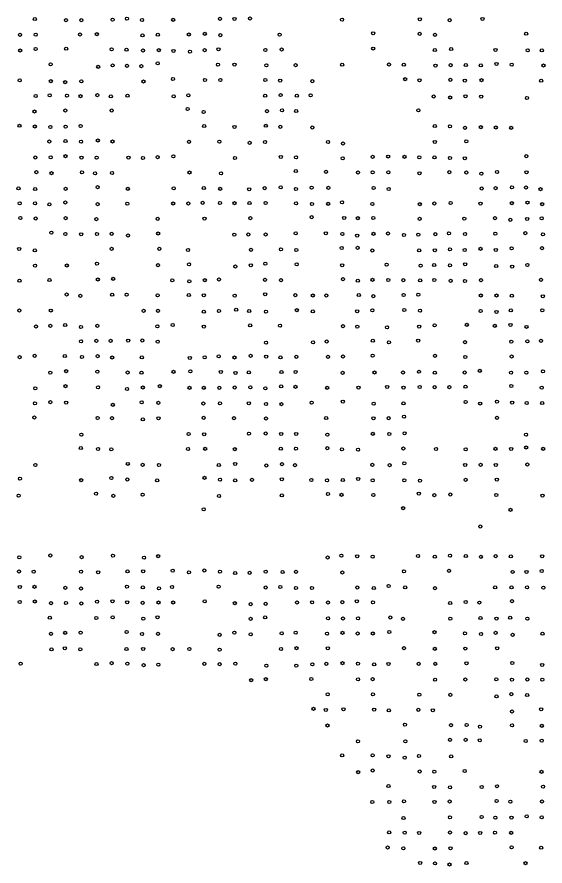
# Model space of a CAD drawing. Extents: x 20503438 to 20508873, y 7964251 to 7984667.
# Drawn here: x 20505712 to 20506050, y 7969483 to 7970027 of the extents above; entities that cross this region are included whole.
import ezdxf

# ---------------------------------------------------------------- set-up
doc = ezdxf.new("R2010")
doc.units = 0
doc.layers.add('SurSurveyPoints', color=7, linetype='Continuous')

msp = doc.modelspace()

# ---------------------------------------------------------------- linework, layer by layer
at = {"layer": 'SurSurveyPoints'}
for centre in [(20505723, 7970025.52), (20505742.97, 7970024.84), (20505752.71, 7970024.81), (20505772.82, 7970025.13), (20505781.97, 7970025.73), (20505791.63, 7970024.85), (20505811.6, 7970025.03), (20505841.61, 7970025.67), (20505850.87, 7970025.57), (20505860.89, 7970025.85), (20505919.83, 7970025.14), (20505969.66, 7970025.36), (20505988.81, 7970024.83), (20506009.82, 7970025.61), (20505723.53, 7970015.45), (20505751.95, 7970015.64), (20505762.72, 7970015.84), (20505801.74, 7970015.47), (20505821.6, 7970015.65), (20505831.9, 7970016.04), (20505879.8, 7970015.53), (20505939.71, 7970016.4), (20505969.55, 7970016.03), (20506037.78, 7970016.14), (20505713.43, 7970015.42), (20505791.95, 7970015.08), (20505841.76, 7970015.16), (20505979.37, 7970015.41), (20505713.55, 7970005.35), (20505723.47, 7970006.3), (20505743.03, 7970006.49), (20505772.14, 7970006.13), (20505781.73, 7970005.84), (20505792.21, 7970005.35), (20505802.4, 7970005.57), (20505811.83, 7970005.05), (20505822.33, 7970004.57), (20505831.72, 7970005.58), (20505840.64, 7970006.15), (20505870.71, 7970005.72), (20505881.11, 7970005.99), (20505939.75, 7970006.6), (20505979.23, 7970005.62), (20505989.75, 7970006.28), (20506018.1, 7970005.74), (20506038.77, 7970005.51), (20506047.81, 7970005.45), (20505733.1, 7969996.46), (20505763.58, 7969994.86), (20505772.83, 7969995.78), (20505782.05, 7969995.53), (20505791.21, 7969995.33), (20505801.67, 7969997.07), (20505840.27, 7969996.23), (20505850.89, 7969996.34), (20505871.34, 7969995.89), (20505890.04, 7969995.95), (20505919.86, 7969996.27), (20505949.9, 7969996.4), (20505959.39, 7969996.25), (20505979.65, 7969995.64), (20505989.38, 7969995.99), (20505999.1, 7969996.05), (20506008.7, 7969995.84), (20506018.78, 7969996.72), (20506028.53, 7969996.21), (20506048.85, 7969995.73), (20505713.26, 7969986.22), (20505733.2, 7969985.72), (20505742.43, 7969985.08), (20505752.78, 7969985.58), (20505792.62, 7969985.51), (20505811.43, 7969987.02), (20505831.93, 7969986.48), (20505841.88, 7969986.49), (20505870.63, 7969986.44), (20505880.14, 7969986.05), (20505900.72, 7969985.73), (20505960.24, 7969986.98), (20505969.41, 7969986.24), (20505989.18, 7969986.54), (20505998.49, 7969986.04), (20506009.17, 7969986.37), (20506047.4, 7969986.01), (20505723.56, 7969976.14), (20505732.51, 7969976.66), (20505743.56, 7969976.4), (20505752.24, 7969976.1), (20505763.05, 7969976.71), (20505771.64, 7969975.96), (20505782.31, 7969976.36), (20505811.98, 7969975.94), (20505821.34, 7969976.57), (20505870.56, 7969976.36), (20505880.46, 7969976.76), (20505890.83, 7969976.34), (20505899.68, 7969976.62), (20505978.57, 7969975.84), (20505989.08, 7969975.24), (20505998.89, 7969975.98), (20506008.97, 7969975.82), (20506038.27, 7969974.87), (20505742.53, 7969966.87), (20505772.22, 7969966.87), (20505820.85, 7969967.8), (20505871.72, 7969966.48), (20505881.35, 7969966.94), (20505890.38, 7969966.54), (20505968.7, 7969966.99), (20505722.73, 7969966.23), (20505831.11, 7969965.89), (20505713.1, 7969957.1), (20505723, 7969956.65), (20505732.96, 7969956.32), (20505742.69, 7969956.58), (20505752.31, 7969956.97), (20505831.43, 7969956.95), (20505850.89, 7969956.36), (20505870.98, 7969957.1), (20505880.21, 7969956.43), (20505900.73, 7969955.97), (20505979.27, 7969956.9), (20505988.94, 7969956.77), (20505998.53, 7969955.81), (20506008.7, 7969956.23), (20506018.33, 7969956.01), (20506028.14, 7969955.75), (20505732.28, 7969947.04), (20505742.6, 7969947.29), (20505752.57, 7969946.9), (20505763.35, 7969947.62), (20505772.76, 7969947), (20505821.68, 7969946.8), (20505841.24, 7969946.88), (20505860.56, 7969946.13), (20505870.44, 7969946.7), (20505910.81, 7969946.65), (20505920.47, 7969945.75), (20505979.29, 7969946.73), (20505999.42, 7969947.16), (20505723.22, 7969936.74), (20505733.14, 7969936.91), (20505742.61, 7969937.64), (20505752.88, 7969936.7), (20505762.53, 7969936.65), (20505782.99, 7969936.69), (20505792.21, 7969936.42), (20505801.6, 7969936.96), (20505811.77, 7969937.53), (20505851.21, 7969936.39), (20505880.58, 7969937.11), (20505890.35, 7969936.9), (20505920.24, 7969936.28), (20505939.38, 7969937.2), (20505949.32, 7969937.36), (20505959.84, 7969937.19), (20505969.3, 7969936.9), (20505979.03, 7969936.84), (20505988.96, 7969936.45), (20505998.48, 7969936.24), (20506037.88, 7969937.63), (20505723.99, 7969927.38), (20505733.66, 7969926.72), (20505753.12, 7969927.24), (20505761.55, 7969926.6), (20505772.43, 7969926.79), (20505822.1, 7969927.12), (20505842.26, 7969926.61), (20505890.17, 7969928.1), (20505909.51, 7969927.59), (20505930.03, 7969927.11), (20505939.38, 7969927.29), (20505949.49, 7969927.19), (20505969.41, 7969926.64), (20505988.52, 7969927.38), (20505999.44, 7969927.12), (20506009.1, 7969926.44), (20506019.15, 7969927.41), (20506038.02, 7969927.25), (20505763.17, 7969917.71), (20505880.49, 7969917.6), (20506028.66, 7969917.59), (20506037.62, 7969917.51), (20505712.53, 7969916.99), (20505723.15, 7969916.55), (20505742.7, 7969916.68), (20505782.54, 7969916.65), (20505811.93, 7969916.94), (20505831.25, 7969917.16), (20505841.69, 7969916.69), (20505860.28, 7969916.36), (20505870.27, 7969917.08), (20505890.28, 7969916.6), (20505900.29, 7969917.41), (20505911.04, 7969917.3), (20505940.04, 7969917.15), (20505949.72, 7969916.58), (20506009.33, 7969916.86), (20506018.21, 7969917.12), (20506046.93, 7969916.49), (20505713.25, 7969907.4), (20505723.11, 7969907.35), (20505732.32, 7969906.71), (20505742.54, 7969907.88), (20505763.18, 7969906.86), (20505782.19, 7969907.13), (20505811.62, 7969907.3), (20505821.37, 7969907.24), (20505830.5, 7969907.67), (20505841.58, 7969907.56), (20505850.93, 7969907.48), (20505860.5, 7969907.54), (20505870.85, 7969907.65), (20505890.35, 7969907.36), (20505900.55, 7969906.97), (20505910.9, 7969907.08), (20505919.78, 7969908.04), (20505939.26, 7969906.93), (20505969.68, 7969906.81), (20505978.98, 7969907.26), (20505989.39, 7969907.57), (20506008.48, 7969907.22), (20506028.61, 7969907.5), (20506038.62, 7969907.87), (20506048.04, 7969906.81), (20505713.69, 7969897.93), (20505723.51, 7969897.65), (20505742.69, 7969897.87), (20505762.42, 7969897.22), (20505801.72, 7969897.42), (20505831.71, 7969897.58), (20505861.09, 7969897.87), (20505900.36, 7969898.51), (20505921.19, 7969897.98), (20505929.92, 7969897.84), (20505939.81, 7969897.93), (20505969.53, 7969897.46), (20505998.13, 7969897.61), (20506017.86, 7969897.86), (20506027.6, 7969896.79), (20506038.44, 7969897.38), (20506047.72, 7969897.79), (20505733.59, 7969888.61), (20505742.55, 7969887.75), (20505752.68, 7969887.53), (20505762.74, 7969887.74), (20505772.24, 7969887.85), (20505782.61, 7969886.78), (20505801.97, 7969888.06), (20505850.76, 7969887.3), (20505859.74, 7969887.38), (20505870.84, 7969887.41), (20505890.1, 7969888.13), (20505909.44, 7969888.15), (20505920.02, 7969887.65), (20505929.47, 7969886.7), (20505939.95, 7969887.83), (20505949.27, 7969888.02), (20505959.44, 7969887.11), (20505968.67, 7969887.32), (20505979.57, 7969887.63), (20505988.31, 7969888.2), (20505998.63, 7969887.78), (20506018.01, 7969887.88), (20506037.29, 7969888.26), (20506048.51, 7969887.49), (20505712.96, 7969878.13), (20505722.97, 7969877.19), (20505772.15, 7969878.21), (20505802.69, 7969878.19), (20505821.11, 7969877.47), (20505861.49, 7969877.57), (20505880.63, 7969877.95), (20505890.45, 7969877.44), (20505919.61, 7969878.8), (20505929.76, 7969878.86), (20505939.19, 7969877.14), (20505969.24, 7969877.23), (20505979.22, 7969877.26), (20505988.96, 7969877.87), (20505998.43, 7969877.52), (20506008.5, 7969878.18), (20506018.36, 7969877.51), (20506028.45, 7969878.57), (20506047.91, 7969878.66), (20505762.76, 7969868.74), (20505870.63, 7969868.65), (20505723.12, 7969867.44), (20505743.49, 7969867.53), (20505801.92, 7969867.75), (20505821.78, 7969868.33), (20505851.45, 7969866.86), (20505861.35, 7969867.67), (20505890.79, 7969868.27), (20505919.9, 7969867.67), (20505948.35, 7969868.04), (20505970.16, 7969867.39), (20505978.85, 7969867.84), (20505988.93, 7969867.58), (20505998.71, 7969868.33), (20506018.59, 7969867.14), (20506028.8, 7969866.82), (20506038.59, 7969867.89), (20505713.14, 7969857.79), (20505732.38, 7969858.22), (20505763.34, 7969858.55), (20505773.17, 7969858.97), (20505811.02, 7969857.96), (20505831.88, 7969858.1), (20505841.02, 7969858.51), (20505870.48, 7969858.31), (20505880.67, 7969858.08), (20505920.45, 7969858.78), (20505929.91, 7969857.78), (20505939.33, 7969858.35), (20505949.42, 7969858.26), (20505959.07, 7969858.14), (20505969.87, 7969857.99), (20505978.93, 7969858.25), (20505989.34, 7969857.68), (20505998.55, 7969857.61), (20506008.84, 7969858.11), (20506047.33, 7969858.36), (20505821.89, 7969857.35), (20505743.35, 7969848.9), (20505752.12, 7969848.08), (20505772.5, 7969848.79), (20505781.75, 7969848.82), (20505801.63, 7969848.34), (20505821.63, 7969848.57), (20505831.25, 7969848.44), (20505851.01, 7969848.2), (20505870.52, 7969849.07), (20505889.81, 7969848.47), (20505901.05, 7969848.28), (20505909.7, 7969848.27), (20505930.58, 7969848.6), (20505939.82, 7969847.86), (20505959.26, 7969848.62), (20505968.64, 7969848.82), (20506008.75, 7969848.26), (20506018.73, 7969848.32), (20506028.6, 7969848.13), (20506048.43, 7969847.79), (20505713.08, 7969838.7), (20505733.24, 7969838.63), (20505792.64, 7969838.45), (20505801.89, 7969838.46), (20505831.22, 7969837.88), (20505840.91, 7969838.3), (20505851.93, 7969839.15), (20505860.27, 7969838.29), (20505871.04, 7969837.9), (20505890.85, 7969838.92), (20505901.1, 7969838.08), (20505929.49, 7969838.16), (20505939.22, 7969838.84), (20505959.67, 7969838.95), (20505969.8, 7969838.54), (20506008.6, 7969838.29), (20506018.76, 7969837.77), (20506027.99, 7969838.76), (20506048.1, 7969838.81), (20505723.7, 7969828.38), (20505732.91, 7969828.86), (20505742.39, 7969829.32), (20505752.48, 7969828.08), (20505763.01, 7969828.86), (20505801.47, 7969828.57), (20505811.33, 7969829.31), (20505831.21, 7969828.36), (20505860.93, 7969829.14), (20505880.06, 7969828.9), (20505920.42, 7969828.62), (20505929.56, 7969828.31), (20505948.67, 7969827.89), (20505969.19, 7969828.32), (20505979.12, 7969829.16), (20505999.74, 7969829.45), (20506017.69, 7969828.85), (20506027.7, 7969829.44), (20506038.01, 7969828.16), (20505752.56, 7969818.92), (20505762.39, 7969819.24), (20505771.53, 7969819.24), (20505782.79, 7969819.35), (20505791.82, 7969819.44), (20505801.7, 7969818.7), (20505871.08, 7969818.04), (20505901.25, 7969818.21), (20505909.98, 7969818.83), (20505939.56, 7969819.28), (20505949.85, 7969818.25), (20505968.58, 7969819.34), (20505998.56, 7969818.4), (20506028.24, 7969818.74), (20506038.56, 7969818.85), (20506047.25, 7969819.2), (20505713.21, 7969808.76), (20505722.87, 7969809.61), (20505742.19, 7969809.5), (20505753.13, 7969808.83), (20505763.19, 7969809.36), (20505831.82, 7969808.66), (20505840.81, 7969809.26), (20505861.24, 7969809.63), (20505871.22, 7969809.1), (20505890.5, 7969808.93), (20505910.77, 7969808.94), (20505920.48, 7969809.2), (20505939.39, 7969809.66), (20505979.35, 7969809.64), (20505998.79, 7969808.9), (20506028.48, 7969809.21), (20505772.49, 7969808.55), (20505791.52, 7969808.59), (20505822.27, 7969808.22), (20505850.86, 7969808.54), (20505880.35, 7969808.59), (20505732.88, 7969798.85), (20505743.05, 7969799.77), (20505763.01, 7969799.5), (20505782.4, 7969798.94), (20505791.27, 7969798.78), (20505811.85, 7969799.33), (20505822.63, 7969799.71), (20505842.14, 7969799.25), (20505851.5, 7969798.62), (20505860.09, 7969799), (20505880.99, 7969799.22), (20505890.02, 7969799.29), (20505920.19, 7969798.73), (20505940.63, 7969798.89), (20505958.84, 7969798.93), (20505969.07, 7969799.39), (20505979.23, 7969798.8), (20505998.43, 7969798.93), (20506008.1, 7969799.98), (20506028.12, 7969798.83), (20506037.93, 7969798.8), (20506048.55, 7969799.71), (20505723.23, 7969788.79), (20505742.6, 7969790.16), (20505763.46, 7969789.44), (20505782.07, 7969788.29), (20505792.16, 7969789.33), (20505803.09, 7969790.19), (20505822.09, 7969789.11), (20505831.23, 7969789.13), (20505841.15, 7969789.07), (20505851.01, 7969789.32), (20505861.07, 7969789.4), (20505870.69, 7969788.77), (20505880.81, 7969789.99), (20505889.99, 7969789.72), (20505910.28, 7969789.09), (20505930.36, 7969789.26), (20505948.74, 7969789.65), (20505959.18, 7969789.22), (20505969.55, 7969789.68), (20505979.18, 7969789.54), (20505988.61, 7969789.55), (20505998.92, 7969789.78), (20506028.25, 7969790.27), (20506047.73, 7969789.24), (20505723.05, 7969779.22), (20505732.93, 7969779.91), (20505743.04, 7969779.63), (20505772.96, 7969778.18), (20505791.47, 7969779.83), (20505802.12, 7969779.48), (20505830.99, 7969779.04), (20505841.55, 7969779.14), (20505860.11, 7969779.21), (20505871.12, 7969778.76), (20505880.97, 7969778.63), (20505900.32, 7969779.53), (20505920.27, 7969780.26), (20505940.07, 7969778.92), (20505959.17, 7969779.09), (20505998.95, 7969779.97), (20506008.31, 7969779.01), (20506019.03, 7969780.27), (20506028.81, 7969779.61), (20506038.12, 7969779.36), (20506048, 7969779.34), (20505959.53, 7969770.6), (20505722.65, 7969770.09), (20505763.17, 7969769.77), (20505772.35, 7969769.65), (20505792.18, 7969768.88), (20505802.21, 7969769.58), (20505831.17, 7969769.86), (20505850.61, 7969769.62), (20505871.13, 7969769.4), (20505909.66, 7969769.72), (20505939.92, 7969769.56), (20505949.7, 7969769.62), (20506019.11, 7969769.83), (20505860.16, 7969759.66), (20505870.88, 7969759.81), (20505959.86, 7969759.95), (20505752.78, 7969759.02), (20505821.49, 7969759.49), (20505831.46, 7969759.34), (20505880.82, 7969759.52), (20505890.42, 7969759.52), (20505910.39, 7969759.11), (20505939.55, 7969759.6), (20505950.09, 7969759.52), (20506037.69, 7969759.02), (20505752.41, 7969750.46), (20505763.46, 7969749.94), (20505771.92, 7969749.66), (20505821.14, 7969749.82), (20505832.08, 7969749.99), (20505851.14, 7969749.74), (20505880.6, 7969750.09), (20505890.24, 7969750.05), (20505910.33, 7969750.39), (20505919.72, 7969749.65), (20505930.09, 7969749.4), (20505959.1, 7969750.23), (20505980.04, 7969749.93), (20505999.04, 7969749.67), (20506018.16, 7969750), (20506028.16, 7969749.9), (20506037.75, 7969750.85), (20506048.63, 7969749.96), (20505723.31, 7969739.66), (20505782.56, 7969740.33), (20505792.01, 7969739.73), (20505802.49, 7969739.65), (20505840.87, 7969739.62), (20505851.36, 7969740.3), (20505871.29, 7969739.29), (20505881.34, 7969740.13), (20505889.68, 7969739.55), (20505939.23, 7969739.7), (20505950.3, 7969739.55), (20505959.69, 7969740.72), (20505998.68, 7969739.67), (20506008.62, 7969739.71), (20506018.37, 7969739.67), (20506038.58, 7969739.95), (20505713.44, 7969730.85), (20505752.65, 7969729.89), (20505772.02, 7969731.34), (20505782.21, 7969730.32), (20505801.36, 7969729.79), (20505831.64, 7969731.43), (20505841.66, 7969730.21), (20505851.33, 7969729.74), (20505862.14, 7969730.12), (20505881.21, 7969730.47), (20505900.18, 7969730.02), (20505910.21, 7969729.8), (20505920.3, 7969729.98), (20505930.12, 7969730.66), (20505939.47, 7969729.81), (20505959.7, 7969729.82), (20505969.74, 7969729.58), (20505998.98, 7969730.13), (20506018.99, 7969730.23), (20505712.54, 7969719.9), (20505762.16, 7969721.28), (20505773.31, 7969719.84), (20505792.04, 7969720.58), (20505840.97, 7969719.74), (20505881.21, 7969720.16), (20505910.8, 7969720.97), (20505919.48, 7969720.47), (20505939.86, 7969720.37), (20505969.03, 7969721.26), (20505978.98, 7969720.3), (20505989.15, 7969720.67), (20506018.6, 7969720.4), (20506048.27, 7969719.98), (20505831.18, 7969711.24), (20505958.93, 7969711.94), (20506027.77, 7969710.88), (20506008.37, 7969700.16), (20505713.01, 7969680.48), (20505732.91, 7969681.58), (20505752.94, 7969680.53), (20505773, 7969681.52), (20505792.91, 7969680.18), (20505802.01, 7969681.17), (20505910.56, 7969680.31), (20505919.37, 7969681.46), (20505929.51, 7969681.07), (20505939.49, 7969680.8), (20505968.5, 7969681.22), (20505979.28, 7969680.85), (20505988.98, 7969681.43), (20505999.09, 7969681.23), (20506008.77, 7969680.74), (20506018.26, 7969681.14), (20506027.94, 7969681.01), (20506048.05, 7969681.13), (20505712.8, 7969671.33), (20505722.28, 7969671.25), (20505752.59, 7969671.27), (20505763.52, 7969670.82), (20505782.31, 7969671.39), (20505792.39, 7969671.46), (20505811.3, 7969671.91), (20505821.72, 7969670.8), (20505831.55, 7969671.95), (20505841.6, 7969671.21), (20505851.35, 7969670.37), (20505860.67, 7969670.46), (20505870.9, 7969671.26), (20505881.69, 7969670.97), (20505890.36, 7969671.15), (20505920, 7969670.7), (20505959.5, 7969671.5), (20505988.31, 7969671.77), (20506029.08, 7969671.09), (20506037.99, 7969671.06), (20506047.76, 7969671.72), (20505782, 7969661.67), (20505949.61, 7969662.09), (20505713.39, 7969661.41), (20505722.76, 7969661.48), (20505742.57, 7969660.88), (20505752.49, 7969660.45), (20505792.13, 7969661.18), (20505802.5, 7969660.49), (20505810.91, 7969661.42), (20505840.7, 7969661.56), (20505870.92, 7969661.08), (20505880.21, 7969661.38), (20505890.24, 7969660.7), (20505900.5, 7969660.77), (20505929.59, 7969661.1), (20505940.19, 7969660.76), (20505960.21, 7969661.18), (20505979.39, 7969660.69), (20506017.95, 7969661.19), (20506028.39, 7969661.15), (20506038.32, 7969661.17), (20506048.82, 7969661), (20505713.28, 7969651.82), (20505722.96, 7969652.12), (20505733.3, 7969651.05), (20505742.88, 7969651.11), (20505752.7, 7969650.84), (20505762.8, 7969652.06), (20505772.76, 7969652.22), (20505782.09, 7969651.63), (20505792.08, 7969651.28), (20505802.17, 7969651.48), (20505811.63, 7969651.48), (20505831.79, 7969652.17), (20505851.11, 7969651.03), (20505890.89, 7969651.47), (20505900.62, 7969651.59), (20505910.77, 7969651.44), (20505919.98, 7969651.66), (20505929.31, 7969652.27), (20505939.63, 7969651.61), (20505989.05, 7969651.1), (20505999.07, 7969651.8), (20506007.79, 7969651.43), (20506028.64, 7969652.3), (20505861.3, 7969650.38), (20505870.88, 7969650.62), (20505732.56, 7969641.74), (20505762.34, 7969641.47), (20505772.88, 7969641.94), (20505792.43, 7969641.1), (20505801.54, 7969642.02), (20505861.25, 7969640.99), (20505870.57, 7969641.94), (20505910.81, 7969641.3), (20505920.42, 7969641.18), (20505930.03, 7969641.36), (20505950.71, 7969641.84), (20505958.9, 7969641), (20505989.16, 7969641.1), (20506008.54, 7969641.52), (20506018.8, 7969641.15), (20506027.54, 7969641.69), (20506038.56, 7969641.1), (20505733.37, 7969631.39), (20505742.42, 7969632), (20505752.32, 7969632.19), (20505781.8, 7969632.52), (20505791.67, 7969631.29), (20505801.83, 7969631.36), (20505841.43, 7969630.75), (20505850.83, 7969632.17), (20505861.26, 7969631.05), (20505881.13, 7969631.66), (20505890.09, 7969632.11), (20505910.18, 7969631.48), (20505920.07, 7969632.01), (20505929.78, 7969631.6), (20505939.55, 7969631.56), (20505950.06, 7969632.51), (20505979.05, 7969632.45), (20505998.58, 7969631.71), (20506008.84, 7969631.33), (20506018.2, 7969632), (20506029.07, 7969630.77), (20506048.24, 7969631.45), (20505733.67, 7969621.41), (20505742.22, 7969622.11), (20505752.06, 7969621.4), (20505781.73, 7969621.62), (20505792.36, 7969621.72), (20505811.22, 7969621.58), (20505822.02, 7969621.66), (20505841.39, 7969621.28), (20505880.72, 7969621.61), (20505890.64, 7969622.21), (20505910.67, 7969622.11), (20505959.55, 7969622.19), (20505979.22, 7969621.77), (20505998.77, 7969621.94), (20506019.17, 7969622.12), (20506028.89, 7969612.72), (20505713.82, 7969612.29), (20505762.48, 7969611.98), (20505772.15, 7969612.57), (20505782.29, 7969612.32), (20505792.64, 7969611.29), (20505802.11, 7969611.6), (20505831.55, 7969612.16), (20505841.42, 7969611.94), (20505851.46, 7969612.26), (20505871.35, 7969610.93), (20505890.47, 7969611), (20505900.83, 7969611.85), (20505909.72, 7969612.17), (20505920.11, 7969612.59), (20505930.01, 7969612.3), (20505940.36, 7969611.79), (20505949.58, 7969612.09), (20505968.96, 7969612.18), (20505979.51, 7969612.17), (20505999.55, 7969612.47), (20506048.05, 7969611.41), (20505870.94, 7969602.35), (20505900.09, 7969602.39), (20505930.09, 7969602.19), (20505939.42, 7969602.35), (20505979.43, 7969601.94), (20505998.85, 7969602.1), (20506018.66, 7969602.21), (20506028.69, 7969602.04), (20506038.51, 7969602.13), (20506048.09, 7969601.96), (20505861.61, 7969601.71), (20505910.64, 7969592.63), (20505939.58, 7969592.54), (20505969.27, 7969592.38), (20505989.25, 7969592.28), (20506018.73, 7969591.31), (20506028.24, 7969592.7), (20506038.41, 7969592.13), (20505901.51, 7969583.32), (20505909.44, 7969582.56), (20505920.75, 7969582.98), (20505940.36, 7969582.8), (20505949.78, 7969582.32), (20505968.66, 7969582.63), (20505977.96, 7969582.34), (20506028.7, 7969581.57), (20506047.39, 7969582.98), (20505910.5, 7969572.64), (20505960.11, 7969573.16), (20505989.56, 7969572.82), (20505999.61, 7969572.9), (20506008.15, 7969571.93), (20506028.74, 7969572.69), (20506047.83, 7969572.37), (20505930, 7969562.48), (20505960.37, 7969562.51), (20505989.02, 7969563.4), (20505999, 7969563.44), (20506008.05, 7969563.13), (20506037.51, 7969562.67), (20506047.71, 7969562.9), (20505919.9, 7969553.43), (20505939.36, 7969553.48), (20505949.6, 7969552.91), (20505969.11, 7969553.01), (20505989.73, 7969552.81), (20505959.96, 7969552.01), (20505930.15, 7969542.71), (20505939.48, 7969543.75), (20505969.56, 7969543.09), (20505978.93, 7969542.96), (20505998.4, 7969543.38), (20506047.6, 7969542.88), (20505949.55, 7969533.82), (20505978.83, 7969533.2), (20505988.98, 7969532.91), (20506009.3, 7969533.25), (20506019.12, 7969533.68), (20506048.58, 7969533.43), (20505939.17, 7969523.56), (20505950.07, 7969523.59), (20505959.46, 7969523.97), (20505979.04, 7969523.62), (20505988.76, 7969523.89), (20506018.85, 7969524.19), (20506027.67, 7969523.78), (20506047.94, 7969523.86), (20505959.15, 7969513.25), (20505988.91, 7969513.74), (20506009.21, 7969513.93), (20506018.06, 7969513.52), (20506028.41, 7969513.59), (20506038.1, 7969514.38), (20506047.72, 7969513.69), (20505950, 7969504.1), (20505959.96, 7969503.93), (20505989, 7969503.99), (20506017.8, 7969503.88), (20505969.18, 7969503.76), (20505999.07, 7969503.61), (20506008.3, 7969503.71), (20506028.19, 7969503.78), (20505948.98, 7969494.43), (20505959.1, 7969493.82), (20505979.29, 7969493.78), (20505989.28, 7969493.9), (20506028.45, 7969494.45), (20506047.35, 7969494.25), (20505969.87, 7969484.52), (20505979.42, 7969484.18), (20505988.64, 7969483.53), (20505999.58, 7969484.46), (20506037.32, 7969484.39)]:
    msp.add_circle(centre, 1, dxfattribs=at)

doc.saveas('drawing.dxf')
